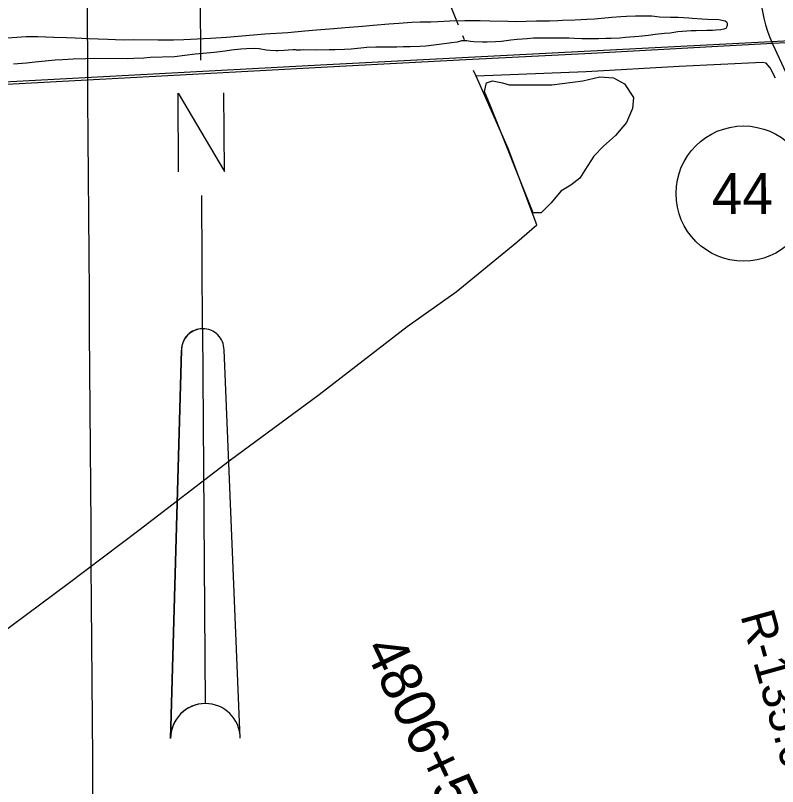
# Model space of a CAD drawing. Extents: x 3508733 to 3546731, y 546897 to 572481.
# Drawn here: x 3538993 to 3540853, y 567463 to 569345 of the extents above; entities that cross this region are included whole.
import ezdxf

# ---------------------------------------------------------------- set-up
doc = ezdxf.new("R2010")
doc.units = 0
for name, color, linetype in [('V-ANNO-SYMB', 7, 'Continuous'), ('V-GRID-MAJR', 7, 'Continuous'), ('V-RAIL-TRAK', 7, 'Continuous'), ('V-RIVR-RANG-IDEN', 7, 'Continuous'), ('V-ROAD-CNTR', 7, 'Continuous'), ('V-ROAD-IDEN', 7, 'Continuous'), ('V-SITE-VEGE', 7, 'Continuous'), ('V-SURV-IDEN', 7, 'Continuous'), ('V-TOPO-SHOR', 7, 'Continuous')]:
    doc.layers.add(name, color=color, linetype=linetype)

msp = doc.modelspace()

# ---------------------------------------------------------------- linework, layer by layer
at = {"layer": 'V-ANNO-SYMB'}
for p, q in [((3539445.7334622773, 569235.9737433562), (3539443.9561984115, 569495.967668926)), ((3539450.2098001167, 568580.9890394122), (3539447.9882202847, 568905.9814463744)), ((3539450.2098001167, 568580.9890394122), (3539456.4644017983, 567666.0104167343)), ((3539450.2098001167, 568580.9890394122), (3539456.4644017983, 567666.0104167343)), ((3539372.0464162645, 567580.4313671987), (3539398.566467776, 568528.6348015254)), ((3539398.5664746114, 568528.6338015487), (3539372.047416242, 567580.4313740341)), ((3539542.0444444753, 567581.5934380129), (3539502.564038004, 568529.3457070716))]:
    msp.add_line(p, q, dxfattribs=at)
msp.add_lwpolyline([(3539391.592952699, 568963.6132956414), (3539390.2805116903, 569155.6088099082), (3539503.5903360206, 568964.3788862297), (3539502.277895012, 569156.3744004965)], dxfattribs=at)
for centre, radius, start, end in [((3539450.5649210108, 568528.9902518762), 51.999999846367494, 90.3883412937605, 180.3916468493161), ((3539450.5655847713, 568528.9902564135), 51.99999984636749, 90.39497033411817, 180.3916647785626), ((3539450.5655847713, 568528.9902564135), 51.99999984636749, 0.39166477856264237, 90.39497033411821), ((3539457.044935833, 567581.0123992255), 85.00000000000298, 90.39164684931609, 180.3916468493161), ((3539457.045924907, 567581.0124059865), 85.00000000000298, 90.39166477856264, 180.39166477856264), ((3539457.045924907, 567581.0124059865), 85.00000000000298, 0.39166477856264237, 90.39166477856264), ((3539457.045924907, 567581.0124059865), 85.00000000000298, 0.39166477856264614, 90.39166477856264)]:
    msp.add_arc(centre, radius, start, end, dxfattribs=at)
at = {"layer": 'V-GRID-MAJR'}
msp.add_spline([(3539288.985, 552476.34), (3539245.802, 558535.316), (3539202.606, 564596.225), (3539159.409, 570657.151), (3539159.395, 570659.068)], degree=3, dxfattribs=at)
at = {"layer": 'V-RAIL-TRAK'}
msp.add_lwpolyline([(3542061.086, 569325.587), (3541623.31, 569302.5700000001), (3541608.806, 569301.827), (3541337.958, 569287.962), (3541067.036, 569275.215), (3541050.648, 569275.264), (3541034.262, 569275.522), (3541017.88, 569275.9890000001), (3541001.504, 569276.669), (3540985.1410000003, 569277.558), (3540968.789, 569278.656), (3540952.452, 569279.962), (3540936.136, 569281.478), (3540841.887, 569276.603), (3540707.307, 569269.64), (3540399.339, 569252.834), (3540092.544, 569236.803), (3539784.972, 569220.775), (3539425.545, 569201.167), (3539002.191, 569178.838), (3538593.648, 569156.81), (3538216.681, 569136.532), (3537861.541, 569116.9), (3537441.308, 569094.942)], dxfattribs=at)
at = {"layer": 'V-ROAD-CNTR'}
for points in [[(3543838.2252852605, 569442.775088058), (3541690.250581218, 569327.0473195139), (3540868.29122514, 569282.6584082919), (3539752.9864557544, 569225.118523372), (3538133.1766953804, 569138.221697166), (3536332.9342958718, 569045.4618826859), (3533541.749878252, 568893.8081859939)], [(3540840.6212804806, 569276.1404213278), (3540905.937149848, 569136.24470112), (3541177.246607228, 568570.36083289), (3541301.118359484, 568309.7313541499)]]:
    msp.add_lwpolyline(points, dxfattribs=at)
msp.add_arc((3541206.88568571, 569431.2258019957), 397.7450060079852, 165.0664816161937, 202.9489927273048, dxfattribs=at)
at = {"layer": 'V-ROAD-IDEN'}
msp.add_circle((3540770.5079658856, 568910.7167309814), 165.00000000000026, dxfattribs=at)
at = {"layer": 'V-SITE-VEGE'}
for p, q in [((3540406.384, 569337.464), (3540449.167, 569340.8679999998)), ((3540449.167, 569340.8679999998), (3540471.228, 569342.733)), ((3540471.228, 569342.733), (3540484.931, 569343.649)), ((3540484.931, 569343.649), (3540506.654, 569344.849)), ((3540506.654, 569344.849), (3540521.684, 569344.753)), ((3540521.684, 569344.753), (3540546.404, 569344.261)), ((3540546.404, 569344.261), (3540565.1, 569342.139)), ((3540565.1, 569342.1389999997), (3540592.1520000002, 569340.9659999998)), ((3540592.1520000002, 569340.9659999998), (3540610.524, 569340.8489999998)), ((3540610.524, 569340.8489999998), (3540636.575, 569339.6839999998)), ((3539840.009, 569319.331), (3539866.75, 569321.8329999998)), ((3539866.75, 569321.8329999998), (3539904.521, 569324.936)), ((3539904.521, 569324.936), (3539928.921, 569326.786)), ((3539928.921, 569326.786), (3539961.007, 569328.922)), ((3539961.007, 569328.922), (3539980.721, 569329.7980000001)), ((3539980.721, 569329.7980000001), (3540007.114, 569329.632)), ((3540007.114, 569329.632), (3540023.822, 569330.529)), ((3540023.822, 569330.5289999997), (3540038.858, 569331.103)), ((3540038.858, 569331.103), (3540053.899, 569332.01)), ((3540053.899, 569332.01), (3540090.322, 569333.4499999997)), ((3540090.322, 569333.4499999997), (3540127.403, 569333.214)), ((3540127.403, 569333.214), (3540150.785, 569332.3989999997)), ((3540150.785, 569332.3989999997), (3540194.873, 569331.117)), ((3540194.873, 569331.117), (3540214.2490000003, 569330.996)), ((3540214.2490000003, 569330.996), (3540264.701, 569332.3479999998)), ((3540264.701, 569332.3479999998), (3540296.775, 569332.4789999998)), ((3540296.775, 569332.4789999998), (3540317.4930000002, 569333.351)), ((3540317.4930000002, 569333.351), (3540328.519, 569333.6139999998)), ((3540328.519, 569333.6139999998), (3540358.594, 569334.7599999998)), ((3540358.594, 569334.7599999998), (3540387.667, 569336.2449999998)), ((3540387.667, 569336.245), (3540406.384, 569337.464)), ((3540636.575, 569339.6839999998), (3540644.921, 569338.6269999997)), ((3540644.921, 569338.6269999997), (3540668.296, 569337.144)), ((3540668.296, 569337.144), (3540681.991, 569336.7220000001)), ((3540681.991, 569336.7219999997), (3540710.381, 569335.5429999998)), ((3540710.381, 569335.5429999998), (3540721.727, 569333.4639999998)), ((3540721.727, 569333.4639999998), (3540725.7290000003, 569332.4379999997)), ((3540725.7290000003, 569332.4379999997), (3540728.721, 569330.081)), ((3540728.721, 569330.081), (3540730.035, 569326.728)), ((3540729.9990000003, 569321.0509999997), (3540729.648, 569318.383)), ((3540730.035, 569326.728), (3540729.9990000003, 569321.0509999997)), ((3539601.696, 569300.792), (3539658.508, 569303.774)), ((3539658.508, 569303.774), (3539699.623, 569307.524)), ((3539699.623, 569307.5239999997), (3539728.373, 569310.6819999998)), ((3539728.373, 569310.6819999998), (3539770.484, 569313.422)), ((3539770.484, 569313.422), (3539797.894, 569315.9229999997)), ((3539797.894, 569315.9229999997), (3539840.009, 569319.3309999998)), ((3540590.9050000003, 569302.556), (3540577.199, 569300.9729999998)), ((3540609.967, 569305.4409999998), (3540590.9050000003, 569302.5559999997)), ((3540642.3850000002, 569307.5750000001), (3540609.967, 569305.441)), ((3540654.413, 569307.833), (3540642.3850000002, 569307.5750000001)), ((3540681.146, 569308.667), (3540654.413, 569307.833)), ((3540694.509, 569308.5829999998), (3540681.146, 569308.6669999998)), ((3540702.865, 569309.197), (3540694.509, 569308.5829999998)), ((3540714.899, 569310.4569999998), (3540702.865, 569309.197)), ((3540722.255, 569311.747), (3540714.899, 569310.457)), ((3540727.281, 569313.7189999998), (3540722.255, 569311.747)), ((3540729.648, 569318.383), (3540727.281, 569313.7189999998)), ((3538974.238, 569290.7309999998), (3539019.691, 569293.7819999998)), ((3539019.691, 569293.7819999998), (3539047.753, 569293.9399999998)), ((3539047.753, 569293.9400000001), (3539087.165, 569292.3550000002)), ((3539087.165, 569292.355), (3539117.897, 569291.826)), ((3539117.897, 569291.826), (3539138.936, 569290.692)), ((3539138.936, 569290.6919999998), (3539171.9990000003, 569289.145)), ((3539171.9990000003, 569289.145), (3539195.381, 569288.3279999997)), ((3539195.381, 569288.3279999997), (3539218.759, 569287.179)), ((3539218.759, 569287.179), (3539256.17, 569286.2739999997)), ((3539256.17, 569286.2739999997), (3539280.8910000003, 569286.4519999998)), ((3539280.8910000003, 569286.4519999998), (3539342.026, 569286.0650000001)), ((3539342.026, 569286.0650000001), (3539379.443, 569286.1630000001)), ((3539379.443, 569286.1630000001), (3539404.171, 569287.007)), ((3539404.171, 569287.007), (3539469.3340000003, 569289.938)), ((3539469.3340000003, 569289.938), (3539508.436, 569292.697)), ((3539508.436, 569292.6969999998), (3539574.286, 569298.2939999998)), ((3539574.286, 569298.294), (3539601.696, 569300.792)), ((3540081.653, 569283.3929999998), (3540071.278, 569280.4519999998)), ((3540083.994, 569283.712), (3540081.653, 569283.393)), ((3540088.6720000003, 569283.681), (3540083.994, 569283.712)), ((3540091.34, 569283.3309999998), (3540088.6720000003, 569283.6809999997)), ((3540095.35, 569283.3069999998), (3540091.34, 569283.3309999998)), ((3540099.352, 569282.2779999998), (3540095.35, 569283.3069999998)), ((3540202.6, 569284.965), (3540179.1950000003, 569282.1079999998)), ((3540217.9760000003, 569286.5399999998), (3540202.6, 569284.9649999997)), ((3540242.378, 569288.723), (3540217.9760000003, 569286.54)), ((3540257.416, 569289.6309999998), (3540242.378, 569288.7229999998)), ((3540272.789, 569290.202), (3540257.416, 569289.6309999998)), ((3540344.276, 569289.75), (3540272.789, 569290.202)), ((3540356.968, 569289.002), (3540344.276, 569289.75)), ((3540376.008, 569288.5469999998), (3540356.968, 569289.0019999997)), ((3540405.069, 569288.3629999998), (3540376.008, 569288.5469999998)), ((3540416.431, 569288.6249999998), (3540405.069, 569288.3629999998)), ((3540434.142, 569289.5159999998), (3540416.431, 569288.6249999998)), ((3540447.1720000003, 569289.4319999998), (3540434.142, 569289.5159999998)), ((3540468.225, 569290.302), (3540447.1720000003, 569289.4319999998)), ((3540482.594, 569291.212), (3540468.225, 569290.302)), ((3540515.0160000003, 569293.6819999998), (3540482.594, 569291.212)), ((3540538.0870000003, 569296.8769999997), (3540515.0160000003, 569293.6819999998)), ((3540554.469, 569298.7769999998), (3540538.0870000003, 569296.8769999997)), ((3540577.199, 569300.9729999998), (3540554.469, 569298.7769999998)), ((3539575.7460000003, 569264.877), (3539557.0330000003, 569264.3279999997)), ((3539587.7660000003, 569263.799), (3539575.7460000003, 569264.877)), ((3539836.329, 569265.5669999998), (3539812.595, 569263.3789999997)), ((3539851.036, 569266.812), (3539836.329, 569265.567)), ((3539872.757, 569267.6759999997), (3539851.036, 569266.8119999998)), ((3539886.79, 569267.922), (3539872.757, 569267.676)), ((3539909.17, 569267.781), (3539886.79, 569267.922)), ((3539924.2090000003, 569268.3519999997), (3539909.17, 569267.7809999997)), ((3539940.245, 569268.5849999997), (3539924.2090000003, 569268.3519999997)), ((3539956.614, 569268.4809999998), (3539940.245, 569268.5849999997)), ((3539980.338, 569269.333), (3539956.614, 569268.4809999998)), ((3539995.045, 569270.5759999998), (3539980.338, 569269.333)), ((3540014.774, 569272.7899999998), (3539995.045, 569270.5759999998)), ((3540046.202, 569277.269), (3540014.774, 569272.79)), ((3540057.9020000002, 569278.533), (3540046.202, 569277.269)), ((3540071.278, 569280.452), (3540057.9020000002, 569278.533)), ((3540103.696, 569282.2519999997), (3540099.352, 569282.2779999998)), ((3540111.705, 569281.1969999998), (3540103.696, 569282.2519999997)), ((3540133.414, 569280.0579999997), (3540111.705, 569281.1969999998)), ((3540144.4390000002, 569279.9889999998), (3540133.414, 569280.0579999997)), ((3540164.822, 569280.861), (3540144.4390000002, 569279.9889999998)), ((3540179.1950000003, 569282.1079999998), (3540164.822, 569280.861)), ((3539432.005, 569251.087), (3539381.52, 569244.7220000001)), ((3539460.079, 569253.248), (3539432.005, 569251.087)), ((3539478.468, 569255.136), (3539460.079, 569253.248)), ((3539504.879, 569258.311), (3539478.468, 569255.136)), ((3539520.929, 569260.547), (3539504.879, 569258.311)), ((3539543.328, 569263.078), (3539520.929, 569260.547)), ((3539557.0330000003, 569264.3279999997), (3539543.328, 569263.078)), ((3539605.1180000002, 569261.0159999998), (3539587.7660000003, 569263.799)), ((3539615.1350000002, 569259.951), (3539605.1180000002, 569261.0159999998)), ((3539629.829, 569259.1889999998), (3539615.1350000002, 569259.951)), ((3539634.505, 569259.1609999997), (3539629.829, 569259.1889999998)), ((3539649.545, 569260.0679999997), (3539634.505, 569259.1609999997)), ((3539658.9050000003, 569261.0099999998), (3539649.545, 569260.0679999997)), ((3539671.271, 569261.2659999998), (3539658.9050000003, 569261.0099999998)), ((3539676.614, 569261.2329999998), (3539671.271, 569261.2659999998)), ((3539678.949, 569260.885), (3539676.614, 569261.2329999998)), ((3539688.972, 569260.819), (3539678.949, 569260.885)), ((3539696.324, 569261.1079999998), (3539688.972, 569260.819)), ((3539728.393, 569260.905), (3539696.324, 569261.1079999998)), ((3539758.798, 569261.714), (3539728.393, 569260.905)), ((3539773.497, 569261.622), (3539758.798, 569261.714)), ((3539796.5530000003, 569262.478), (3539773.497, 569261.622)), ((3539812.595, 569263.3789999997), (3539796.5530000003, 569262.4779999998)), ((3539020.619, 569229.301), (3538988.1950000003, 569226.4989999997)), ((3539041.347, 569231.508), (3539020.619, 569229.301)), ((3539090.482, 569236.2089999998), (3539041.347, 569231.508)), ((3539107.866, 569237.435), (3539090.482, 569236.209)), ((3539133.931, 569238.941), (3539107.866, 569237.435)), ((3539165.003, 569239.412), (3539133.931, 569238.9410000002)), ((3539187.394, 569240.2739999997), (3539165.003, 569239.4119999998)), ((3539265.898, 569239.776), (3539187.394, 569240.2739999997)), ((3539282.274, 569240.675), (3539265.898, 569239.776)), ((3539306.3310000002, 569241.525), (3539282.274, 569240.675)), ((3539322.042, 569242.4279999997), (3539306.3310000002, 569241.5249999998)), ((3539381.52, 569244.7220000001), (3539322.042, 569242.428))]:
    msp.add_line(p, q, dxfattribs=at)
msp.add_lwpolyline([(3540302.847, 569176.487), (3540377.988, 569186.188), (3540419.19, 569195.89), (3540453.123, 569193.465), (3540479.784, 569178.912), (3540501.597, 569144.954), (3540499.1750000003, 569118.273), (3540484.632, 569084.3150000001), (3540457.971, 569052.782), (3540428.8850000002, 569026.1), (3540404.645, 569001.846), (3540382.8340000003, 568967.888), (3540370.714, 568948.481), (3540348.901, 568931.503), (3540324.663, 568916.9500000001), (3540300.4220000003, 568887.844), (3540276.186, 568863.585), (3540256.798, 568863.585), (3540150.15, 569130.401), (3540138.0300000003, 569159.507), (3540142.88, 569181.337), (3540157.423, 569186.188), (3540181.659, 569181.337), (3540198.627, 569176.487)], close=True, dxfattribs=at)
at = {"layer": 'V-TOPO-SHOR'}
msp.add_line((3540089.231, 569286.204), (3540085.2600000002, 569295.996), dxfattribs=at)
for points in [[(3540074.944, 569321.426), (3540020.1520000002, 569456.5), (3539953.383, 569622.105), (3539876.259, 569814.66), (3539799.471, 569998.64), (3539741.9, 570139.645), (3539634.401, 570397.451), (3539552.958, 570584.5750000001), (3539523.1380815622, 570661.5542591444)], [(3540848.279, 569192.654), (3540835.565, 569217.2930000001), (3540825.503, 569229.051), (3540816.934, 569230.6630000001), (3540612.988, 569221.004), (3540386.021, 569207.981), (3540117.565, 569197.219)], [(3538802.0670000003, 567724.797), (3538953.129, 567834.125), (3539122.214, 567959.3150000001), (3539294.056, 568089.554), (3539514.838, 568258.4500000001), (3539734.798, 568420.341), (3539949.328, 568586.159), (3540068.683, 568671.137), (3540216.702, 568792.172), (3540266.0530000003, 568834.334), (3540195.514, 569020.6140000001), (3540117.565, 569197.219), (3540111.365, 569211.262)]]:
    msp.add_lwpolyline(points, dxfattribs=at)

# ---------------------------------------------------------------- texts
at = {"layer": 'V-RIVR-RANG-IDEN'}
msp.add_text('R-135.0', height=82.999998, rotation=285.5129726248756, dxfattribs=at).set_placement((3540762.259, 567881.008))
at = {"layer": 'V-ROAD-IDEN'}
msp.add_text('44', height=100.00000200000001, rotation=0.3916558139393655, dxfattribs=at).set_placement((3540693.2925594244, 568860.1877344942))
at = {"layer": 'V-SURV-IDEN'}
msp.add_text('4806+54.2', height=100.00000000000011, rotation=295.60633761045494, dxfattribs=at).set_placement((3539842.7262805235, 567800.9362800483))

doc.saveas('drawing.dxf')
